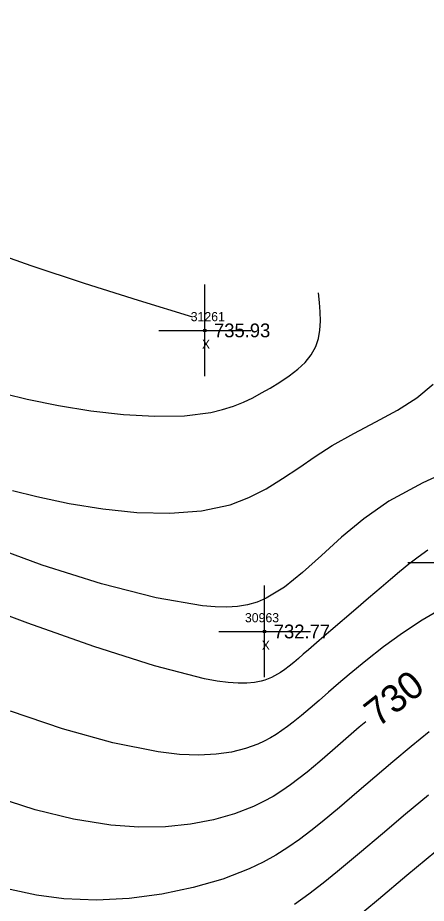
# Model space of a CAD drawing. Extents: x 1376587 to 1378239, y 1000335 to 1003031.
# Drawn here: x 1377223.2 to 1377267.7, y 1002003.4 to 1002099.9 of the extents above; entities that cross this region are included whole.
import ezdxf

# ---------------------------------------------------------------- set-up
doc = ezdxf.new("R2010")
doc.units = 0
for name, color, linetype in [('RD_DTM_Major1', 7, 'Continuous'), ('RD_DTM_Major1_Lbl', 7, 'Continuous'), ('RD_DTM_Minor1', 7, 'Continuous'), ('RD_EX_Misc', 7, 'Continuous'), ('RD_EX_Misc_txCode', 7, 'Continuous'), ('RD_EX_TX_Misc_ELEV', 7, 'Continuous'), ('RD_SMD_Locator', 7, 'Continuous')]:
    doc.layers.add(name, color=color, linetype=linetype)

msp = doc.modelspace()

# ---------------------------------------------------------------- linework, layer by layer
at = {"layer": 'RD_DTM_Major1'}
for points in [[(1377221.863, 1002058.913), (1377224.233, 1002058.333), (1377227.628, 1002057.634), (1377231.162, 1002057.062), (1377234.714, 1002056.658), (1377238.159, 1002056.467), (1377241.376, 1002056.528), (1377244.241, 1002056.885), (1377245.529, 1002057.19), (1377246.711, 1002057.568), (1377247.804, 1002058.006), (1377248.825, 1002058.491), (1377249.789, 1002059.009), (1377250.715, 1002059.546), (1377251.785, 1002060.202), (1377252.795, 1002060.878), (1377253.719, 1002061.589), (1377254.529, 1002062.348), (1377255.198, 1002063.167), (1377255.698, 1002064.061), (1377255.988, 1002064.93), (1377256.148, 1002065.857), (1377256.202, 1002066.831), (1377256.179, 1002067.84), (1377256.103, 1002068.872), (1377256.001, 1002069.916)], [(1377261.14, 1002023.168), (1377260.43, 1002022.558), (1377257.517, 1002020.021), (1377256.116, 1002018.821), (1377254.748, 1002017.687), (1377253.84, 1002016.967), (1377252.929, 1002016.285), (1377251.996, 1002015.639), (1377251.027, 1002015.033), (1377250.003, 1002014.465), (1377248.909, 1002013.938), (1377246.84, 1002013.134), (1377244.537, 1002012.477), (1377242.016, 1002011.996), (1377239.298, 1002011.717), (1377236.401, 1002011.667), (1377233.345, 1002011.875), (1377229.269, 1002012.533), (1377225.092, 1002013.575), (1377220.94, 1002014.926)]]:
    msp.add_lwpolyline(points, dxfattribs=at)
at = {"layer": 'RD_DTM_Minor1'}
for points in [[(1377153.418, 1002099.919), (1377157.976, 1002098.82), (1377162.847, 1002097.652), (1377167.773, 1002096.465), (1377172.495, 1002095.308), (1377176.753, 1002094.231), (1377178.291, 1002093.826), (1377179.738, 1002093.426), (1377181.12, 1002093.014), (1377182.466, 1002092.573), (1377183.801, 1002092.088), (1377185.153, 1002091.542), (1377188.441, 1002090.002), (1377191.958, 1002088.141), (1377195.702, 1002086.055), (1377199.667, 1002083.839), (1377203.85, 1002081.589), (1377208.247, 1002079.4), (1377213.498, 1002077.075), (1377218.975, 1002074.92), (1377224.634, 1002072.899), (1377230.428, 1002070.98), (1377236.313, 1002069.128), (1377242.243, 1002067.31)], [(1377222.627, 1002048.362), (1377225.279, 1002047.707), (1377228.823, 1002046.963), (1377232.492, 1002046.367), (1377236.183, 1002045.987), (1377239.793, 1002045.891), (1377243.218, 1002046.148), (1377246.355, 1002046.827), (1377248.387, 1002047.599), (1377250.272, 1002048.568), (1377252.067, 1002049.675), (1377253.827, 1002050.865), (1377255.607, 1002052.08), (1377257.464, 1002053.265), (1377259.826, 1002054.589), (1377262.243, 1002055.855), (1377264.58, 1002057.131), (1377266.705, 1002058.484), (1377268.482, 1002059.984)], [(1377271.309, 1002051.016), (1377267.351, 1002049.207), (1377263.656, 1002047.199), (1377260.931, 1002045.299), (1377258.507, 1002043.285), (1377256.306, 1002041.284), (1377254.254, 1002039.423), (1377252.272, 1002037.828), (1377250.286, 1002036.626), (1377249.293, 1002036.217), (1377248.261, 1002035.926), (1377247.171, 1002035.745), (1377246.003, 1002035.668), (1377244.738, 1002035.69), (1377243.357, 1002035.804), (1377238.288, 1002036.679), (1377232.323, 1002038.216), (1377225.874, 1002040.251), (1377219.352, 1002042.619)], [(1377267.919, 1002041.888), (1377266.844, 1002041.122), (1377265.816, 1002040.329), (1377264.817, 1002039.51), (1377263.829, 1002038.671), (1377262.835, 1002037.813), (1377261.45, 1002036.622), (1377260.049, 1002035.425), (1377257.323, 1002033.1), (1377256.057, 1002032.017), (1377254.896, 1002031.017), (1377254.331, 1002030.527), (1377253.798, 1002030.067), (1377253.289, 1002029.639), (1377252.798, 1002029.243), (1377252.316, 1002028.879), (1377251.839, 1002028.549), (1377251.517, 1002028.347), (1377251.188, 1002028.161), (1377250.85, 1002027.992), (1377250.498, 1002027.841), (1377250.127, 1002027.709), (1377249.734, 1002027.596), (1377248.996, 1002027.451), (1377248.162, 1002027.373), (1377247.217, 1002027.367), (1377246.142, 1002027.442), (1377244.923, 1002027.602), (1377243.543, 1002027.855), (1377238.103, 1002029.264), (1377231.488, 1002031.381), (1377224.31, 1002033.914), (1377217.179, 1002036.569)], [(1377269.469, 1002035.514), (1377267.272, 1002034.236), (1377265.134, 1002032.824), (1377263.081, 1002031.332), (1377261.139, 1002029.815), (1377259.335, 1002028.328), (1377258.179, 1002027.342), (1377257.091, 1002026.399), (1377256.061, 1002025.501), (1377255.079, 1002024.652), (1377254.135, 1002023.854), (1377253.219, 1002023.109), (1377252.612, 1002022.641), (1377252.004, 1002022.199), (1377251.385, 1002021.785), (1377250.744, 1002021.399), (1377250.071, 1002021.043), (1377249.358, 1002020.718), (1377248.019, 1002020.237), (1377246.514, 1002019.867), (1377244.826, 1002019.627), (1377242.939, 1002019.535), (1377240.836, 1002019.611), (1377238.5, 1002019.872), (1377233.553, 1002020.868), (1377228.078, 1002022.404), (1377222.412, 1002024.314)], [(1377268.044, 1002022.055), (1377266.075, 1002020.467), (1377264.099, 1002018.813), (1377262.13, 1002017.128), (1377260.179, 1002015.45), (1377258.261, 1002013.816), (1377256.388, 1002012.261), (1377255.155, 1002011.277), (1377253.922, 1002010.346), (1377252.66, 1002009.467), (1377251.342, 1002008.639), (1377249.941, 1002007.864), (1377248.429, 1002007.139), (1377245.542, 1002006.023), (1377242.341, 1002005.09), (1377238.917, 1002004.373), (1377235.363, 1002003.907), (1377231.77, 1002003.723), (1377228.229, 1002003.855), (1377225.251, 1002004.246), (1377222.385, 1002004.882)], [(1377267.965, 1002015.167), (1377265.467, 1002013.075), (1377262.953, 1002010.942), (1377260.469, 1002008.836), (1377258.06, 1002006.829), (1377256.497, 1002005.566), (1377254.944, 1002004.376), (1377253.361, 1002003.256)], [(1377268.758, 1002009.012), (1377265.63, 1002006.392), (1377262.532, 1002003.786), (1377259.561, 1002001.313)]]:
    msp.add_lwpolyline(points, dxfattribs=at)
at = {"layer": 'RD_EX_Misc'}
for p, q in [((1377243.594, 1002060.832), (1377243.594, 1002070.832)), ((1377238.594, 1002065.832), (1377248.594, 1002065.832)), ((1377265.723, 1002040.528), (1377275.723, 1002040.528)), ((1377250.11, 1002028.01), (1377250.11, 1002038.01)), ((1377245.11, 1002033.01), (1377255.11, 1002033.01))]:
    msp.add_line(p, q, dxfattribs=at)
at = {"layer": 'RD_SMD_Locator'}
for centre in [(1377243.594, 1002065.832), (1377250.11, 1002033.01)]:
    msp.add_circle(centre, 0.15, dxfattribs=at)

# ---------------------------------------------------------------- texts
at = {"layer": 'RD_DTM_Major1_Lbl'}
msp.add_text('730', height=3, rotation=37.93336, dxfattribs=at).set_placement((1377262.484, 1002022.496))
at = {"layer": 'RD_EX_Misc_txCode'}
for s, p in [('31261', (1377242.059, 1002066.832)), ('X', (1377243.279, 1002063.832)), ('30963', (1377247.968, 1002034.01)), ('X', (1377249.795, 1002031.01))]:
    msp.add_text(s, height=1, dxfattribs=at).set_placement(p)
at = {"layer": 'RD_EX_TX_Misc_ELEV'}
for s, p in [('735.93', (1377244.594, 1002065.082)), ('732.77', (1377251.11, 1002032.26))]:
    msp.add_text(s, height=1.5, dxfattribs=at).set_placement(p)

doc.saveas('drawing.dxf')
